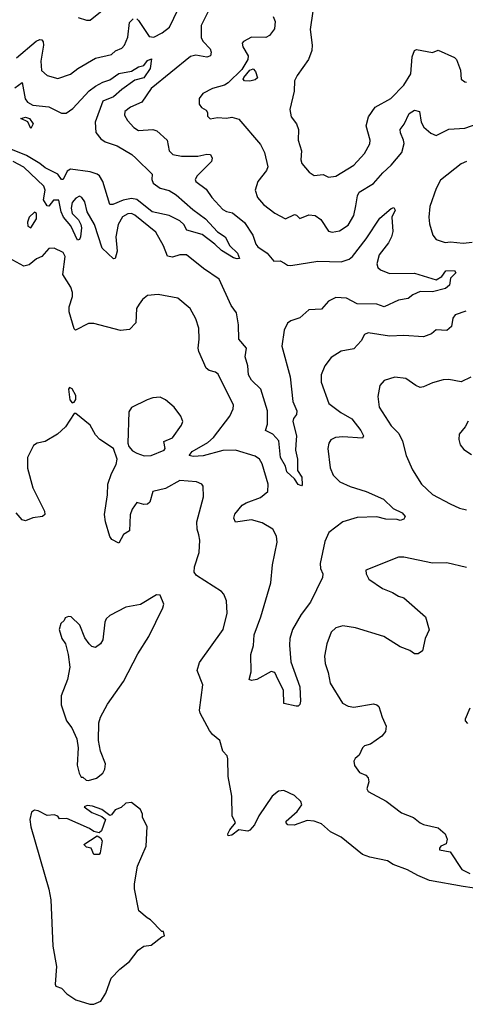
# Model space of a CAD drawing. Extents: x 1933546 to 2138868, y 524910 to 667279.
# Tile 353 of 466: x 2062612 to 2065098, y 624183 to 629677. Entities that reach past the tile are written whole.
import ezdxf

# ---------------------------------------------------------------- set-up
doc = ezdxf.new("R2010")
doc.units = 0

msp = doc.modelspace()

# ---------------------------------------------------------------- linework, layer by layer
at = {"layer": '0CON10XD'}
for points in [[(2062938.3, 629688.3), (2062985, 629673.5), (2063005, 629674.3), (2063081.2, 629735)], [(2063265, 629681.9), (2063275, 629671.9), (2063335, 629582.9), (2063360.3, 629580.3), (2063406.6, 629603.4), (2063447.1, 629635), (2063495.8, 629735)], [(2064246.4, 629725), (2064232, 629622), (2064243.2, 629535), (2064241.3, 629505), (2064223.6, 629455), (2064158.9, 629365), (2064144.4, 629335), (2064142.6, 629277.4), (2064119.4, 629175), (2064127.1, 629135), (2064155.4, 629095.4), (2064166.7, 629065), (2064165.8, 629005), (2064184.4, 628945), (2064180, 628895), (2064185.6, 628875), (2064226.4, 628826.4), (2064255, 628808.1), (2064305, 628812.5), (2064335, 628798.1), (2064375, 628803.1), (2064475, 628864.4), (2064535, 628930.8), (2064564.4, 628985), (2064566.7, 629005), (2064544.6, 629084.6), (2064558.5, 629135), (2064595, 629188.8), (2064681.9, 629238.1), (2064755, 629311.4), (2064792.9, 629375), (2064801.2, 629468.8), (2064814.6, 629505.4), (2064825, 629510.8), (2064915, 629494.2), (2064946.1, 629506.1), (2065036.7, 629466.7), (2065049.4, 629455), (2065071.1, 629395), (2065074.4, 629345), (2065095, 629330), (2065105, 629328.8)], [(2062595, 629463.8), (2062703.3, 629556.7), (2062725, 629566.4), (2062735, 629564.4), (2062743.1, 629553.1), (2062744.7, 629535), (2062730.3, 629445), (2062733, 629393), (2062764.6, 629364.6), (2062825, 629349.4), (2062895, 629373.5), (2062935.8, 629405), (2063035, 629461.8), (2063125, 629483.1), (2063146.6, 629503.4), (2063182.3, 629517.7), (2063195.8, 629534.2), (2063215, 629580), (2063225, 629661.4), (2063245, 629682.5)], [(2063660.7, 629719.3), (2063624.7, 629644.7), (2063623.4, 629575), (2063635.4, 629555), (2063675.2, 629515.2), (2063679.6, 629495), (2063675.6, 629475), (2063655, 629467.3), (2063595, 629478.7), (2063565, 629471.5), (2063345, 629292.3)], [(2064025, 629693.8), (2064037.3, 629667.3), (2064032.5, 629625), (2064005, 629588.1), (2063985, 629577.5), (2063905, 629578.8), (2063860, 629555), (2063853.8, 629545), (2063856, 629525), (2063885.7, 629475), (2063884.6, 629455), (2063851.4, 629398.6), (2063775, 629324), (2063755, 629312), (2063687.4, 629292.6), (2063633.3, 629265), (2063612.7, 629237.3), (2063614, 629205), (2063627, 629187), (2063652.3, 629172.3), (2063659.3, 629159.3), (2063659.3, 629139.3), (2063675, 629123.8), (2063715, 629132), (2063765, 629128.1), (2063795, 629133.1), (2063835, 629121.1), (2063955, 628980), (2063978.5, 628935), (2063995.6, 628855), (2063988.1, 628835), (2063940, 628775), (2063925.8, 628725), (2063939.2, 628685), (2063972.5, 628645), (2064035, 628597.1), (2064095, 628565.6), (2064145, 628589.1), (2064156.2, 628586.2), (2064175, 628567.5), (2064225, 628588.6), (2064260, 628585), (2064291.3, 628561.3), (2064335, 628496.2), (2064355, 628490.8), (2064395, 628498.6), (2064445, 628530.8), (2064475.9, 628584.1), (2064487.4, 628637.4), (2064496.7, 628695), (2064505.8, 628714.2), (2064585, 628763.5), (2064636.7, 628823.3), (2064685, 628864.4), (2064742.9, 628935), (2064756.1, 628986.1), (2064753.8, 629005), (2064735.5, 629045), (2064734.4, 629065), (2064755.8, 629094.2), (2064785, 629153.1), (2064815, 629171.9), (2064842, 629165), (2064851.1, 629105), (2064866.6, 629076.6), (2064905, 629042.9), (2064935, 629030), (2065005, 629065.4), (2065095, 629071.2), (2065163.4, 629096.6)], [(2062585, 629296.8), (2062625, 629325.7), (2062642.8, 629235), (2062655.8, 629215.8), (2062685, 629199.6), (2062775, 629190), (2062845, 629156), (2062872, 629155), (2062907.7, 629182.3), (2063000.1, 629279.9), (2063034.1, 629305.9), (2063075, 629328), (2063115, 629340.9), (2063165, 629376.6), (2063235, 629390), (2063275, 629414.6), (2063305, 629422.1), (2063325, 629448.7), (2063348, 629458), (2063339.7, 629405), (2063305, 629351.9), (2063255, 629338.8), (2063181.8, 629288.2), (2063135, 629245.6), (2063075, 629221.4), (2063033.7, 629105), (2063037.5, 629047.5), (2063065, 629011.4), (2063089.4, 628995), (2063155, 628973.9), (2063237.5, 628925), (2063260, 628905), (2063350.5, 628815), (2063349.7, 628785), (2063356.9, 628765), (2063395, 628736.9), (2063445, 628724.5), (2063485, 628700.5), (2063577.3, 628617.3), (2063649.2, 628565), (2063715, 628492.5), (2063757.5, 628465), (2063784.3, 628415), (2063827.7, 628375), (2063837.5, 628345), (2063825, 628342), (2063805, 628348.2), (2063738.2, 628388.2), (2063700.8, 628425), (2063629.1, 628479.1), (2063545, 628503.1), (2063527.4, 628535), (2063505, 628554), (2063445, 628583.5), (2063351.8, 628605), (2063265, 628673.8), (2063235, 628678.9), (2063189.5, 628670.5), (2063131.2, 628645), (2063115, 628646), (2063075.7, 628775), (2063058, 628805), (2063045, 628815.6), (2063005, 628827.5), (2062895, 628842.7), (2062877.6, 628832.4), (2062855, 628785.7), (2062845, 628785.7), (2062825, 628815.5), (2062755, 628850.8), (2062725, 628875.4), (2062649.2, 628919.3), (2062455, 628998)], [(2063895, 629334.5), (2063865.7, 629335.7), (2063859.2, 629345), (2063861.9, 629355), (2063895, 629395.7), (2063915, 629402.9), (2063927.4, 629387.4), (2063937.8, 629352.2), (2063925, 629340.6), (2063895, 629334.5)], [(2063345, 629292.3), (2063294, 629216), (2063230.7, 629189.3), (2063198.8, 629165), (2063196.2, 629145), (2063213.8, 629115), (2063248.8, 629075), (2063275, 629059.2), (2063355, 629064.4), (2063376.1, 629056.1), (2063434.3, 629005), (2063445.8, 628945), (2063465.6, 628925.6), (2063515, 628915.4), (2063605, 628915.9), (2063655, 628927.5), (2063676, 628925), (2063685.6, 628905), (2063681.1, 628885), (2063601.4, 628805), (2063590, 628785), (2063593.8, 628775), (2063651.8, 628731.8), (2063684.5, 628685), (2063745, 628618.1), (2063765, 628606.4), (2063799.1, 628599.1), (2063865.3, 628545), (2063911.8, 628475), (2063928.9, 628425), (2063939.9, 628409.9), (2063992.9, 628375), (2064029.5, 628329.5), (2064065, 628331.1), (2064088.6, 628318.6), (2064105, 628307.1), (2064125, 628304.5), (2064275, 628328.8), (2064405, 628326.7), (2064449.7, 628340.3), (2064468, 628355), (2064545.5, 628454.5), (2064620.6, 628569.4), (2064685, 628623.8), (2064698.3, 628628.3), (2064705.8, 628615), (2064688, 628575), (2064692.5, 628495), (2064685.8, 628465), (2064668.9, 628431.1), (2064616.5, 628365), (2064603.3, 628315), (2064609.2, 628295), (2064625, 628280.6), (2064675, 628261.2), (2064815, 628262.7), (2064935, 628225.8), (2064966.2, 628243.8), (2064989.4, 628275), (2065036.7, 628276.8), (2065044.4, 628265), (2065014.2, 628235), (2065010, 628195), (2064987.5, 628177.5), (2064915, 628157.6), (2064845, 628160.9), (2064805, 628142.5), (2064778.9, 628121.1), (2064725, 628111.5), (2064645, 628075.7), (2064605, 628089.1), (2064495, 628091.9), (2064435, 628123.1), (2064375, 628127.5), (2064335, 628105.8), (2064295, 628062.5), (2064225, 628057.5), (2064175, 628012.9), (2064125, 627997.1), (2064105.5, 627984.5), (2064088.2, 627945), (2064073.4, 627855), (2064120.2, 627685), (2064136.2, 627546.2), (2064157.5, 627495), (2064156, 627475), (2064138.9, 627451.1), (2064135.3, 627434.7), (2064155.8, 627355), (2064152.7, 627307.3), (2064150, 627275), (2064162.1, 627225), (2064162.2, 627162.2), (2064185.5, 627125), (2064187.9, 627082.1), (2064183.6, 627076.4), (2064165, 627084.2), (2064145.8, 627115.8), (2064101.8, 627155), (2064094.4, 627185), (2064067.2, 627235), (2064057.7, 627327.7), (2064024.7, 627364.8), (2063983.3, 627385), (2063995, 627420), (2063994.6, 627495), (2063957.6, 627615), (2063905.5, 627665.5), (2063888.4, 627695), (2063885.3, 627744.7), (2063869.8, 627795), (2063878.1, 627845), (2063834.4, 627895), (2063832.9, 627975), (2063821.2, 628041.2), (2063791.7, 628081.7), (2063725, 628230), (2063638.1, 628288.1), (2063542.5, 628365), (2063505, 628364.4), (2063465, 628351.9), (2063436.9, 628356.9), (2063415, 628415.8), (2063372.2, 628492.2), (2063255, 628586.4), (2063235, 628596.2), (2063215, 628593.6), (2063185, 628576.1), (2063160.5, 628535), (2063149.2, 628465), (2063155.4, 628385), (2063145.4, 628344.6), (2063135, 628342.5), (2063073, 628403), (2063030, 628535), (2062988.9, 628605), (2062975, 628661.2), (2062958.6, 628685), (2062945, 628693.1), (2062925, 628681.5), (2062905, 628656.5), (2062899.9, 628625), (2062905.6, 628595), (2062940.1, 628560.1), (2062952.5, 628535), (2062956.5, 628515), (2062951.6, 628465), (2062945, 628451.1), (2062935, 628446.9), (2062896.8, 628526.8), (2062855.8, 628575), (2062842.8, 628605), (2062830.3, 628670.3), (2062800.8, 628669.2), (2062775, 628637.1), (2062765, 628638.8), (2062745, 628672), (2062754.4, 628725), (2062747.6, 628747.6), (2062635, 628853.6), (2062575, 628886.6)], [(2062675, 629069.2), (2062657.6, 629107.6), (2062617.5, 629125), (2062645, 629133.5), (2062666.5, 629125), (2062686.7, 629095), (2062675, 629069.2)], [(2065105, 628885.5), (2065075, 628873.3), (2064958.6, 628781.4), (2064935.5, 628735), (2064900.6, 628635), (2064894.4, 628575), (2064898.3, 628538.3), (2064915.8, 628475), (2064935, 628450), (2064985, 628433.1), (2065015, 628437.5), (2065085, 628429.5), (2065135, 628436.1)], [(2062675, 628516.2), (2062705.2, 628565), (2062705.4, 628595), (2062695, 628602.5), (2062665.7, 628575), (2062655, 628547.5), (2062658, 628525), (2062675, 628516.2)], [(2063965, 627198), (2063950.6, 627225), (2063925, 627242.5), (2063815.3, 627275.3), (2063745, 627273.1), (2063635, 627242.7), (2063579.1, 627239.1), (2063556.7, 627245), (2063575, 627268.5), (2063662.2, 627317.8), (2063693.6, 627346.4), (2063784.6, 627465), (2063803.6, 627505), (2063805, 627526.7), (2063718.7, 627698.7), (2063705, 627710), (2063668.7, 627718.7), (2063653.1, 627733.1), (2063611.1, 627825), (2063606.7, 627845), (2063613.1, 627895), (2063611.1, 627955), (2063595, 628007.5), (2063563.8, 628065), (2063495, 628123.8), (2063385, 628143.1), (2063325, 628138), (2063296.2, 628115), (2063279.4, 628090.6), (2063264.2, 628065), (2063260, 627985), (2063225, 627948), (2063175, 627942.5), (2063025, 627981.2), (2062995, 627981.2), (2062924.2, 627944.2), (2062915, 627952.5), (2062887.4, 628047.4), (2062888.1, 628075), (2062907.3, 628132.7), (2062907.3, 628155), (2062897.5, 628185), (2062852, 628255), (2062865.4, 628355), (2062855, 628377.1), (2062805, 628402.5), (2062775, 628400.8), (2062736.2, 628355), (2062705, 628342.5), (2062665, 628309.4), (2062635, 628301.1), (2062553.3, 628346.7)], [(2065100, 628050), (2065040.4, 628029.6), (2065028.3, 628011.7), (2065020.5, 627965), (2064995, 627943.3), (2064935, 627946.2), (2064908.8, 627925), (2064865, 627907.7), (2064755, 627914.4), (2064675, 627910.9), (2064555, 627930), (2064535, 627921.2), (2064516, 627885), (2064475, 627841.4), (2064405, 627828), (2064348.8, 627791.2), (2064314, 627745), (2064294.3, 627695.7), (2064294.3, 627655), (2064336.9, 627535), (2064403.3, 627485), (2064465, 627450.8), (2064515.5, 627385), (2064529.2, 627355), (2064525, 627341.2), (2064415, 627349.4), (2064374.4, 627345.6), (2064347.3, 627332.7), (2064336.2, 627315), (2064330, 627285), (2064344.2, 627175.8), (2064361.4, 627135), (2064398.3, 627098.3), (2064455, 627071.5), (2064545, 627044.5), (2064641.2, 627001.2), (2064695, 626949.4), (2064745.8, 626925), (2064762.9, 626905), (2064755, 626889.2), (2064735, 626883.1), (2064718, 626888), (2064655, 626890.4), (2064605, 626902.9), (2064495, 626898.8), (2064415, 626874.4), (2064337.1, 626815), (2064313.5, 626765), (2064287.2, 626642.8), (2064290, 626615), (2064303.5, 626585), (2064301.5, 626565), (2064233.7, 626426.3), (2064182.6, 626357.4), (2064134.5, 626275), (2064119.6, 626225), (2064116.6, 626186.6), (2064124.5, 626095), (2064174.4, 625955), (2064178.6, 625875), (2064173.9, 625856.1), (2064165, 625846.7), (2064155, 625846.2), (2064085, 625862.5), (2064084.4, 625935), (2064045, 626013.8), (2064034.4, 626034.4), (2064015, 626040.6), (2063935, 625995.6), (2063905, 625990), (2063892.5, 625995), (2063902.3, 626037.7), (2063900.8, 626135), (2063917.1, 626185), (2063920.8, 626245), (2063957.7, 626345), (2064012.7, 626535), (2064022.3, 626635), (2064048.5, 626761.5), (2064045.3, 626795.3), (2064023.8, 626833.8), (2063965, 626869.5), (2063905, 626886.5), (2063815, 626874.2), (2063805.7, 626895), (2063812.2, 626917.8), (2063852.4, 626967.6), (2063875, 626981.8), (2063955, 627010.5), (2063995.6, 627045), (2063997.9, 627085), (2063965, 627198)], [(2065128.3, 627681.7), (2065075, 627655.6), (2065005, 627668.5), (2064975, 627667.8), (2064915, 627651.1), (2064865, 627627.8), (2064845, 627625.6), (2064821.2, 627635), (2064765, 627675.7), (2064705, 627682.9), (2064645, 627664), (2064620, 627635), (2064609.2, 627575), (2064617.5, 627515), (2064685, 627411.4), (2064727.6, 627367.6), (2064747.3, 627325), (2064767.5, 627245), (2064802.5, 627165), (2064852.9, 627085), (2064915, 627027.1), (2065012.5, 626975), (2065065, 626951.5), (2065105, 626942.7)], [(2062905, 627540), (2062915, 627542.5), (2062925, 627557.5), (2062925, 627580), (2062905, 627617.5), (2062890, 627625), (2062883.8, 627615), (2062892.5, 627555), (2062905, 627540)], [(2063306.9, 627243.1), (2063345, 627244.6), (2063418.6, 627275), (2063424.2, 627285), (2063416.2, 627323.8), (2063465, 627343.8), (2063513.8, 627415), (2063521.2, 627435), (2063511.2, 627465), (2063474.2, 627514.2), (2063425, 627556.2), (2063395, 627570), (2063355, 627568), (2063323.2, 627556.8), (2063235, 627512.5), (2063221.7, 627488.3), (2063215.6, 627315), (2063220.8, 627295), (2063240.7, 627270.7), (2063265, 627258), (2063306.9, 627243.1)], [(2065186.1, 624826.1), (2065085, 624840), (2064897.5, 624875), (2064832.1, 624902.1), (2064775, 624934.3), (2064695, 624964.2), (2064664.4, 624984.4), (2064565, 625004), (2064525, 625020), (2064405, 625115.7), (2064346, 625145), (2064295, 625189.4), (2064255.5, 625205.5), (2064215, 625208.9), (2064142.5, 625182.5), (2064107.5, 625185), (2064097.5, 625195), (2064097.5, 625205), (2064160.5, 625259.5), (2064185.7, 625295.7), (2064180, 625315), (2064145, 625348.8), (2064085, 625376.7), (2064055, 625373.3), (2064020, 625345), (2063945.9, 625234.1), (2063922.5, 625185), (2063895, 625154.2), (2063885, 625150), (2063833.6, 625156.4), (2063795, 625126.7), (2063775, 625124), (2063772.5, 625135), (2063785, 625156.2), (2063816.7, 625195), (2063798, 625235), (2063795.6, 625345), (2063774.3, 625455), (2063773.8, 625553.8), (2063768.8, 625568.8), (2063745.8, 625595.8), (2063728.2, 625655), (2063687.9, 625687.9), (2063670.5, 625710.5), (2063618.6, 625808.6), (2063615.6, 625825), (2063634.4, 625965), (2063601.4, 626045), (2063615, 626090), (2063746.5, 626275), (2063769.4, 626365), (2063765.8, 626435), (2063751.2, 626471.2), (2063736.8, 626486.8), (2063599.2, 626575), (2063584.4, 626595), (2063586.7, 626625), (2063613.5, 626705), (2063616.4, 626773.6), (2063611.9, 626801.9), (2063601.8, 626835), (2063600.4, 626875), (2063637.5, 627015), (2063636.2, 627075), (2063627.5, 627085), (2063597.9, 627097.9), (2063505, 627106.2), (2063425, 627061.6), (2063354.6, 627045.4), (2063337.1, 626985), (2063325.5, 626974.5), (2063305, 626972.5), (2063265, 626982.5), (2063240, 626945), (2063229.1, 626915), (2063225.4, 626824.6), (2063191.2, 626805), (2063165, 626756.2), (2063125.8, 626775.8), (2063114.3, 626794.3), (2063090.7, 626875), (2063086, 626916), (2063102.3, 627025), (2063103.9, 627085), (2063123.8, 627145), (2063150.3, 627195), (2063155.4, 627225.4), (2063135.7, 627285), (2063058.5, 627335), (2063035, 627360.6), (2063005, 627414.3), (2062925, 627480), (2062915, 627480), (2062867.5, 627405), (2062822.5, 627365), (2062755, 627323.8), (2062710, 627315), (2062688.3, 627301.7), (2062656.2, 627235), (2062656, 627175), (2062686, 627065), (2062750, 626935), (2062753, 626917), (2062740, 626905), (2062685, 626896.7), (2062645, 626880), (2062625, 626886.7), (2062593.3, 626925)], [(2065113.6, 627436.4), (2065097.5, 627405), (2065063.8, 627365), (2065061.2, 627335), (2065068.8, 627305), (2065088.8, 627278.8), (2065131.7, 627251.7)], [(2065105, 626620.4), (2064995, 626646.7), (2064915, 626643.8), (2064755, 626678), (2064725, 626677.5), (2064543.3, 626605), (2064543.8, 626585), (2064560, 626555), (2064636.2, 626503.8), (2064691.7, 626481.7), (2064725, 626460.6), (2064755, 626452), (2064876, 626345), (2064896.5, 626273.5), (2064873.8, 626225), (2064858.9, 626155), (2064835, 626138.5), (2064815, 626138.1), (2064788.2, 626158.2), (2064735, 626178.6), (2064644, 626235), (2064485, 626283.2), (2064414.5, 626295.5), (2064375, 626284.3), (2064349.6, 626260.4), (2064324.6, 626195.4), (2064311.5, 626125), (2064315.4, 626085), (2064333.6, 626035), (2064344.5, 625975), (2064412.7, 625862.7), (2064445, 625847.1), (2064475, 625841.9), (2064585, 625859.1), (2064605, 625854.6), (2064616, 625844), (2064633.5, 625785), (2064656.4, 625735), (2064651.9, 625705), (2064631.4, 625678.6), (2064568, 625635), (2064536.2, 625625), (2064524, 625615), (2064505.8, 625574.2), (2064482.5, 625555), (2064475, 625540), (2064480, 625515), (2064507.3, 625477.3), (2064542.3, 625462.3), (2064555, 625447.5), (2064560, 625425), (2064548, 625385), (2064555, 625371.2), (2064656.7, 625316.7), (2064741.7, 625251.7), (2064808.8, 625225), (2064845, 625195.8), (2064865, 625185.8), (2064947.2, 625167.2), (2064985, 625133.8), (2064995.9, 625104.1), (2064990.5, 625079.5), (2064960.8, 625065), (2064953.3, 625055), (2064954.3, 625044.3), (2065013.6, 625033.6), (2065077.5, 624935), (2065122.7, 624912.7)], [(2062995, 625432.5), (2063040, 625445), (2063076.4, 625473.6), (2063087.5, 625495), (2063090, 625525), (2063062.5, 625595), (2063052.5, 625655), (2063053, 625753), (2063062.5, 625785), (2063101.7, 625858.3), (2063191.2, 625985), (2063271.7, 626138.3), (2063333.3, 626235), (2063411.2, 626395), (2063416, 626415), (2063395.8, 626465.8), (2063375, 626468.8), (2063285.3, 626414.7), (2063205, 626398.6), (2063115, 626352), (2063095, 626333.3), (2063087.5, 626315), (2063075, 626217.5), (2063063.3, 626195), (2063035, 626173.8), (2063015, 626178.8), (2062998.8, 626195), (2062975, 626227.5), (2062948.3, 626298.3), (2062900, 626345), (2062885, 626347.5), (2062865, 626340), (2062860, 626325), (2062841.7, 626308.3), (2062832.5, 626275), (2062847.5, 626225), (2062866.7, 626195), (2062883.3, 626135), (2062891.2, 626065), (2062878, 625995), (2062843.8, 625905), (2062843.3, 625855), (2062873.3, 625765), (2062902.5, 625725), (2062930, 625665), (2062937.5, 625615), (2062933, 625517), (2062943.6, 625473.6), (2062955, 625450), (2062965, 625450), (2062983, 625433), (2062995, 625432.5)], [(2065123.3, 625835), (2065096.7, 625775), (2065097.5, 625765), (2065110.7, 625750.7)], [(2063025, 624183.3), (2063065, 624200), (2063093.3, 624245), (2063121.7, 624328.3), (2063170.5, 624379.5), (2063225, 624422.5), (2063272.5, 624485), (2063305, 624507.5), (2063345, 624512.5), (2063405, 624560), (2063420, 624565), (2063415, 624590), (2063405, 624590), (2063342.5, 624655), (2063322.5, 624665), (2063276.7, 624705), (2063253, 624827), (2063252.5, 624855), (2063270, 624955), (2063317.5, 625065), (2063322.5, 625175), (2063297.5, 625225), (2063296.7, 625245), (2063285, 625270), (2063235, 625310), (2063203.9, 625306.1), (2063178.3, 625281.7), (2063145, 625267.5), (2063125, 625240), (2063115, 625237.5), (2063069.7, 625269.7), (2063018.3, 625288.3), (2062988.3, 625291.7), (2062972.5, 625285), (2063015, 625253.3), (2063070.7, 625230.7), (2063090, 625215), (2063068.5, 625151.5), (2063055, 625140), (2063025, 625147.9), (2063001.4, 625165), (2062875, 625220), (2062835, 625217.5), (2062825, 625232.5), (2062805, 625240), (2062765, 625237.5), (2062715, 625263.3), (2062695, 625266.7), (2062677.5, 625255), (2062668.8, 625215), (2062674.3, 625174.3), (2062774, 624825), (2062785.8, 624765.8), (2062797.7, 624507.7), (2062818, 624395), (2062810, 624295), (2062814, 624284), (2062845, 624272.5), (2062875, 624242.5), (2062925, 624207.5), (2063003.6, 624183.6), (2063025, 624183.3)], [(2063055, 625020), (2063025, 625020), (2063010, 625055), (2062985, 625060), (2062970, 625075), (2063045, 625122.5), (2063063, 625113), (2063072.5, 625095), (2063061.7, 625028.3), (2063055, 625020)]]:
    msp.add_lwpolyline(points, dxfattribs=at)

doc.saveas('drawing.dxf')
